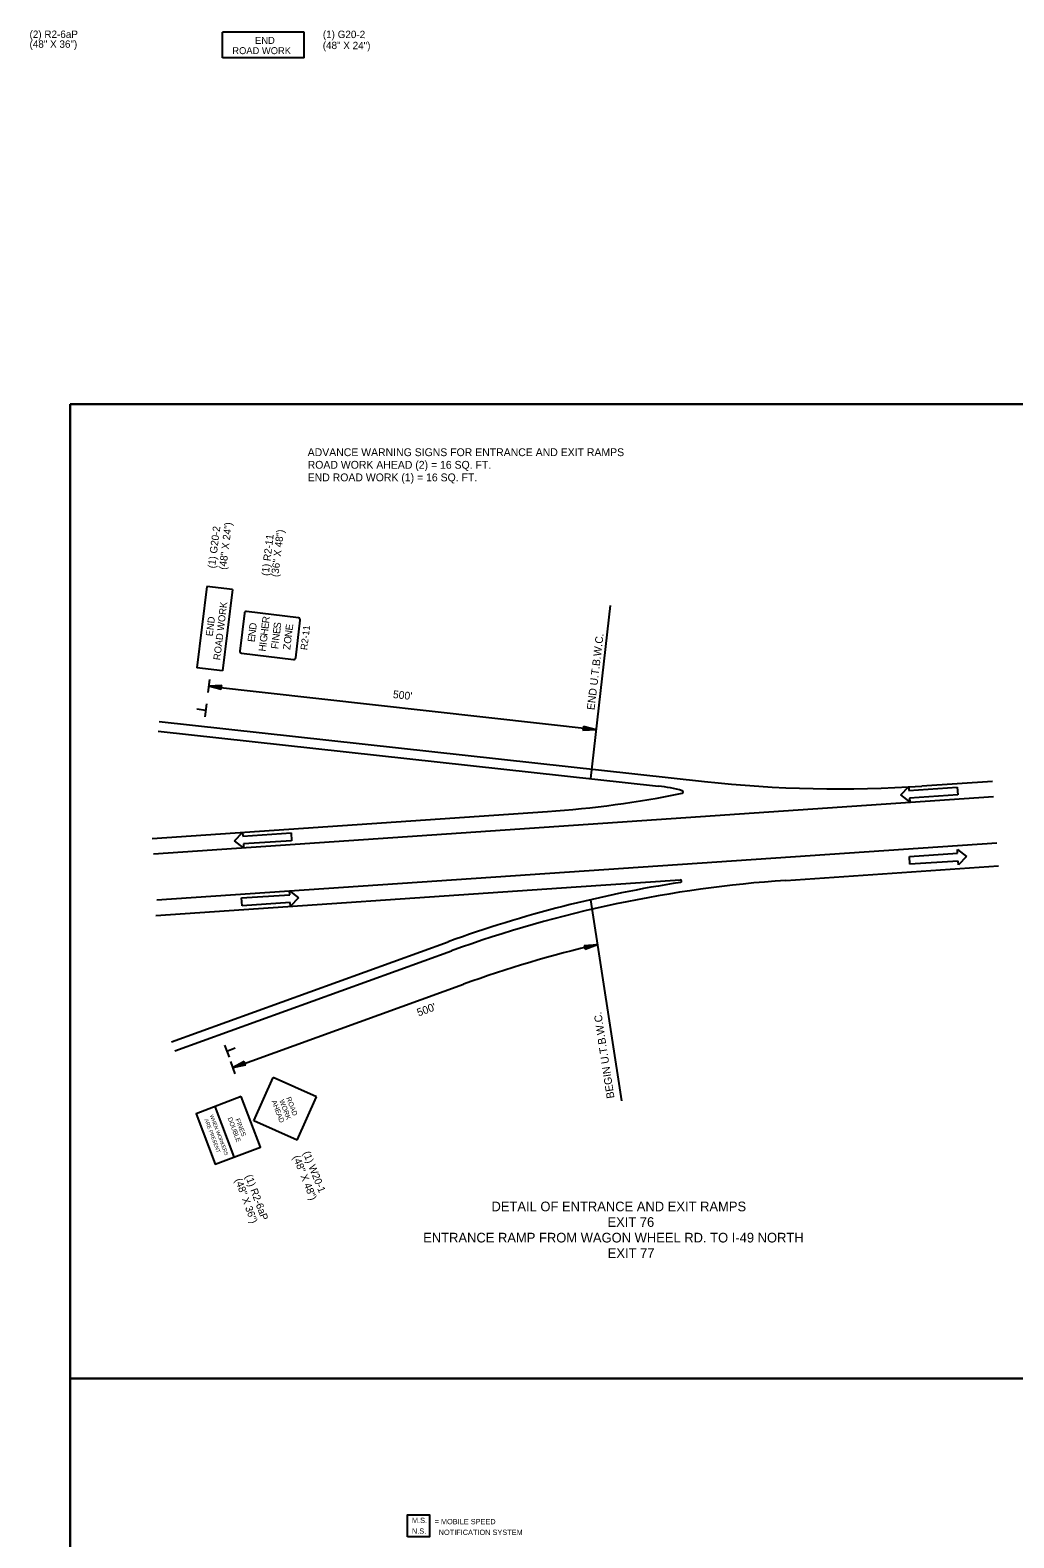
# Model space of a CAD drawing. Extents: x -100 to 745, y -1581 to -107.
# Drawn here: x 170.9 to 281.9, y -278.6 to -108.4 of the extents above; entities that cross this region are included whole.
import ezdxf

# ---------------------------------------------------------------- set-up
doc = ezdxf.new("R2010")
doc.units = 0
for name, color, linetype in [('Default', 7, 'Continuous'), ('R_Contour Annot', 7, 'Continuous'), ('R_Draft', 7, 'Continuous'), ('R_No Plot', 7, 'Continuous')]:
    doc.layers.add(name, color=color, linetype=linetype)

msp = doc.modelspace()

# ---------------------------------------------------------------- linework, layer by layer
at = {"layer": 'Default'}
for p, q in [((192.6, -111.49), (192.6, -108.59)), ((201.84, -108.59), (192.6, -108.59)), ((201.84, -111.49), (201.84, -108.59)), ((201.84, -111.49), (192.6, -111.49)), ((190.86, -171.17), (189.73, -180.34)), ((193.74, -171.52), (190.86, -171.17)), ((193.74, -171.52), (192.62, -180.69)), ((236.36, -173.31), (234.15, -192.87)), ((195.08, -174.2), (194.56, -178.46)), ((201.21, -174.73), (195.33, -174)), ((200.88, -179.24), (201.4, -174.97)), ((194.75, -178.71), (200.63, -179.43)), ((192.62, -180.69), (189.73, -180.34)), ((191.15, -181.69), (190.96, -183.13)), ((192.53, -182.36), (191.05, -182.41)), ((192.53, -182.36), (191.05, -182.41)), ((192.48, -182.79), (191.05, -182.41)), ((192.48, -182.79), (191.05, -182.41)), ((191.05, -182.41), (234.78, -187.33)), ((192.52, -182.39), (191.3, -182.44)), ((192.52, -182.39), (191.3, -182.44)), ((192.48, -182.75), (191.3, -182.44)), ((192.48, -182.75), (191.3, -182.44)), ((192.52, -182.43), (191.55, -182.46)), ((192.52, -182.43), (191.55, -182.46)), ((192.49, -182.72), (191.55, -182.46)), ((192.49, -182.72), (191.55, -182.46)), ((192.51, -182.46), (191.79, -182.49)), ((192.51, -182.46), (191.79, -182.49)), ((192.49, -182.68), (191.79, -182.49)), ((192.49, -182.68), (191.79, -182.49)), ((192.51, -182.5), (192.03, -182.52)), ((192.51, -182.5), (192.03, -182.52)), ((192.49, -182.64), (192.03, -182.52)), ((192.49, -182.64), (192.03, -182.52)), ((192.51, -182.54), (192.27, -182.55)), ((192.51, -182.54), (192.27, -182.55)), ((192.5, -182.61), (192.27, -182.55)), ((192.5, -182.61), (192.27, -182.55)), ((192.48, -182.79), (192.53, -182.36)), ((192.48, -182.79), (192.53, -182.36)), ((190.72, -185.16), (189.71, -185.04)), ((190.8, -184.44), (190.63, -185.88)), ((185.47, -186.43), (247.02, -193.19)), ((233.35, -186.95), (233.31, -187.39)), ((233.32, -187.24), (233.8, -187.22)), ((233.33, -187.13), (233.56, -187.19)), ((233.33, -187.2), (233.56, -187.19)), ((233.34, -187.06), (234.05, -187.25)), ((233.34, -187.1), (233.8, -187.22)), ((233.35, -186.95), (234.78, -187.33)), ((233.35, -186.99), (234.54, -187.3)), ((233.35, -187.02), (234.29, -187.28)), ((185.37, -187.52), (241.84, -193.72)), ((233.31, -187.31), (234.29, -187.28)), ((233.31, -187.35), (234.54, -187.3)), ((233.31, -187.39), (234.78, -187.33)), ((233.32, -187.28), (234.05, -187.25)), ((269.18, -194.69), (270.08, -193.76)), ((270.08, -193.76), (270.11, -194.19)), ((270.11, -194.19), (275.55, -193.82)), ((271.58, -193.69), (279.55, -193.15)), ((275.55, -193.82), (275.61, -194.69)), ((184.81, -201.36), (279.67, -194.88)), ((270.2, -195.5), (269.18, -194.69)), ((275.61, -194.69), (270.17, -195.06)), ((270.17, -195.06), (270.2, -195.5)), ((184.67, -199.62), (229.29, -196.58)), ((193.98, -199.87), (194.88, -198.94)), ((194.88, -198.94), (194.91, -199.37)), ((194.91, -199.37), (200.35, -199)), ((200.35, -199), (200.41, -199.87)), ((185.2, -206.56), (280.02, -200.1)), ((195, -200.68), (193.98, -199.87)), ((200.41, -199.87), (194.97, -200.24)), ((194.97, -200.24), (195, -200.68)), ((270.16, -201.67), (275.6, -201.29)), ((270.22, -202.54), (270.16, -201.67)), ((275.66, -202.17), (270.22, -202.54)), ((275.6, -201.29), (275.57, -200.86)), ((275.57, -200.86), (276.59, -201.66)), ((275.69, -202.6), (275.66, -202.17)), ((276.59, -201.66), (275.69, -202.6)), ((256.22, -204.35), (280.2, -202.71)), ((185.08, -208.32), (232.55, -205.08)), ((200.21, -205.97), (200.18, -205.53)), ((200.18, -205.53), (201.19, -206.34)), ((232.55, -205.08), (244.29, -204.28)), ((194.76, -206.34), (200.21, -205.97)), ((194.82, -207.21), (194.76, -206.34)), ((200.27, -206.84), (194.82, -207.21)), ((200.3, -207.28), (200.27, -206.84)), ((201.19, -206.34), (200.3, -207.28)), ((234.16, -206.55), (237.64, -229.24)), ((186.87, -222.59), (218.1, -211.28)), ((187.24, -223.61), (218.47, -212.31)), ((233.46, -211.71), (234.93, -211.58)), ((233.46, -211.71), (233.56, -212.13)), ((233.47, -211.75), (234.69, -211.64)), ((233.48, -211.78), (234.45, -211.7)), ((233.49, -211.82), (234.21, -211.75)), ((233.5, -211.85), (233.97, -211.81)), ((233.5, -211.89), (233.74, -211.87)), ((233.52, -211.96), (233.74, -211.87)), ((233.53, -211.99), (233.97, -211.81)), ((233.54, -212.03), (234.21, -211.75)), ((233.55, -212.1), (234.69, -211.64)), ((233.55, -212.06), (234.45, -211.7)), ((233.56, -212.13), (234.93, -211.58)), ((193.76, -225.51), (219.83, -216.07)), ((192.84, -222.96), (193.36, -224.31)), ((193.1, -223.63), (194.04, -223.27)), ((193.51, -224.8), (194.02, -226.21)), ((195.06, -224.8), (193.76, -225.51)), ((195.21, -225.22), (193.76, -225.51)), ((195.07, -224.84), (193.99, -225.42)), ((195.2, -225.18), (193.99, -225.42)), ((195.09, -224.87), (194.23, -225.34)), ((195.18, -225.15), (194.23, -225.34)), ((195.1, -224.91), (194.46, -225.26)), ((195.17, -225.11), (194.46, -225.26)), ((195.11, -224.94), (194.69, -225.17)), ((195.16, -225.08), (194.69, -225.17)), ((195.12, -224.98), (194.92, -225.09)), ((195.15, -225.04), (194.92, -225.09)), ((195.21, -225.22), (195.06, -224.8)), ((196.16, -231.48), (198.35, -226.6)), ((203.22, -228.79), (198.35, -226.6)), ((201.03, -233.67), (203.22, -228.79)), ((193.94, -235.58), (191.77, -229.88)), ((201.03, -233.67), (196.16, -231.48))]:
    msp.add_line(p, q, dxfattribs=at)
for points in [[(194.73, -228.75), (189.63, -230.69), (191.8, -236.4), (196.9, -234.46)], [(213.5, -278.46), (213.5, -275.96), (216, -275.96), (216, -278.46)]]:
    msp.add_lwpolyline(points, close=True, dxfattribs=at)
for centre, radius, start, end in [((195.3, -174.22), 0.221, 82.9957, 172.9957), ((201.18, -174.95), 0.221, 352.9957, 82.9957), ((194.78, -178.49), 0.221, 172.9957, 262.9957), ((200.66, -179.21), 0.221, 262.9957, 352.9957), ((240.19, -209.47), 15.84, 74.1458, 84.0343), ((262.15, -55.42), 138.6, 263.7335, 273.9), ((221.59, -82.48), 114.36, 273.8643, 281.5623), ((244.48, -194.37), 0.146, 281.6258, 73.5312), ((265.65, -342.63), 139.69, 98.7808, 109.9033), ((265.65, -342.63), 138.6, 93.9033, 109.9033), ((244.3, -204.43), 0.146, 278.7808, 93.9002), ((265.65, -342.63), 134.6, 103.194, 109.9033)]:
    msp.add_arc(centre, radius, start, end, dxfattribs=at)
at = {"layer": 'R_Contour Annot'}
for points in [[(175.41, -150.58), (345.41, -150.58), (345.41, -260.58), (175.41, -260.58)], [(175.41, -260.58), (345.41, -260.58), (345.41, -370.58), (175.41, -370.58)]]:
    msp.add_lwpolyline(points, close=True, dxfattribs=at)
at = {"layer": 'R_Draft'}
for points in [[(175.41, -150.58), (175.41, -260.58), (345.41, -260.58), (345.41, -150.58)], [(175.41, -260.58), (175.41, -370.58), (345.41, -370.58), (345.41, -260.58)]]:
    msp.add_lwpolyline(points, close=True, dxfattribs=at)

# ---------------------------------------------------------------- texts
at = {"layer": 'Default'}
for s, height, rotation, p in [('(1) G20-2', 0.835, 359.6924, (203.94, -109.25)), ('ROAD WORK', 0.789, 0.0003, (193.72, -111.08)), ('END', 0.789, 0.0003, (196.29, -109.92)), ('(48" X 24")', 0.8347, 359.6924, (203.93, -110.5)), ('(1) G20-2', 0.835, 82.6881, (191.77, -169.16)), ('(48" X 24")', 0.8347, 82.6881, (193.02, -169.32)), ('(36" X 48")', 0.8349, 82.9957, (198.91, -170.14)), ('(1) R2-11', 0.835, 82.9957, (197.82, -170.01)), ('ROAD WORK', 0.789, 82.996, (192.35, -179.53)), ('END', 0.789, 82.996, (191.5, -176.83)), ('D', 0.818, 82.9957, (196.41, -176.1)), ('E', 0.818, 82.9957, (197.79, -176.01)), ('R', 0.818, 82.9957, (197.87, -175.37)), ('S', 0.818, 82.9957, (199.17, -175.98)), ('E', 0.818, 82.9957, (196.24, -177.49)), ('N', 0.818, 82.9957, (196.32, -176.85)), ('G', 0.818, 82.9957, (197.61, -177.49)), ('H', 0.818, 82.9957, (197.7, -176.76)), ('N', 0.818, 82.9957, (199, -177.32)), ('E', 0.818, 82.9957, (199.1, -176.57)), ('O', 0.818, 82.9957, (200.33, -177.68)), ('N', 0.818, 82.9957, (200.43, -176.93)), ('E', 0.818, 82.9957, (200.52, -176.18)), ('R2-11', 0.771, 82.9957, (202.17, -178.39)), ('END U.T.B.W.C.', 0.8743, 83.096, (234.6, -185.16)), ('H', 0.818, 82.9957, (197.48, -178.55)), ('I', 0.818, 82.9957, (197.57, -177.8)), ('F', 0.818, 82.9957, (198.89, -178.27)), ('I', 0.818, 82.9957, (198.96, -177.64)), ('Z', 0.818, 82.9957, (200.25, -178.36)), ("500'", 0.874, 353.8888, (211.82, -183.76)), ("500'", 0.874, 19.9044, (214.75, -219.72)), ('BEGIN U.T.B.W.C.', 0.8743, 98.7211, (236.87, -228.91)), ('AHEAD', 0.557, 290.8176, (198.16, -229.3)), ('WORK', 0.556, 290.8171, (199.02, -229.21)), ('ROAD', 0.557, 290.8175, (199.8, -228.92)), ('ARE PRESENT', 0.4145, 290.8171, (190.57, -231.37)), ('WHEN WORKERS', 0.4145, 290.8171, (191.17, -230.89)), ('DOUBLE', 0.518, 290.8171, (193.18, -231.21)), ('FINES', 0.518, 290.8171, (194.06, -231.34)), ('(48" X 48")', 0.8306, 291.9287, (200.53, -235.58)), ('(1) W20-1', 0.831, 291.9287, (201.68, -235.11)), ('(48" X 36")', 0.826, 290.1873, (194, -238.16)), ('(1) R2-6aP', 0.826, 290.1873, (195.17, -237.74))]:
    msp.add_text(s, height=height, rotation=rotation, dxfattribs=at).set_placement(p)
for s, height, p in [('ADVANCE WARNING SIGNS FOR ENTRANCE AND EXIT RAMPS', 0.8838, (202.23, -156.46)), ('ROAD WORK AHEAD (2) = 16 SQ. FT.', 0.8838, (202.23, -157.88)), ('END ROAD WORK (1) = 16 SQ. FT.', 0.8838, (202.23, -159.3)), ('DETAIL OF ENTRANCE AND EXIT RAMPS', 1.0929, (222.98, -241.71)), ('EXIT 76', 1.093, (236.07, -243.47)), ('ENTRANCE RAMP FROM WAGON WHEEL RD. TO I-49 NORTH', 1.0929, (215.27, -245.23)), ('EXIT 77', 1.093, (236.1, -246.98)), ('M.S.', 0.6, (214, -276.9)), ('= MOBILE SPEED', 0.6, (216.56, -277.04)), ('N.S.', 0.6, (214, -278.11)), ('  NOTIFICATION SYSTEM', 0.6, (216.56, -278.25))]:
    msp.add_text(s, height=height, dxfattribs=at).set_placement(p)
at = {"layer": 'R_No Plot'}
for s, height, p in [('(2) R2-6aP', 0.835, (170.83, -109.25)), ('(48" X 36")', 0.8349, (170.83, -110.36))]:
    msp.add_text(s, height=height, dxfattribs=at).set_placement(p)

doc.saveas('drawing.dxf')
